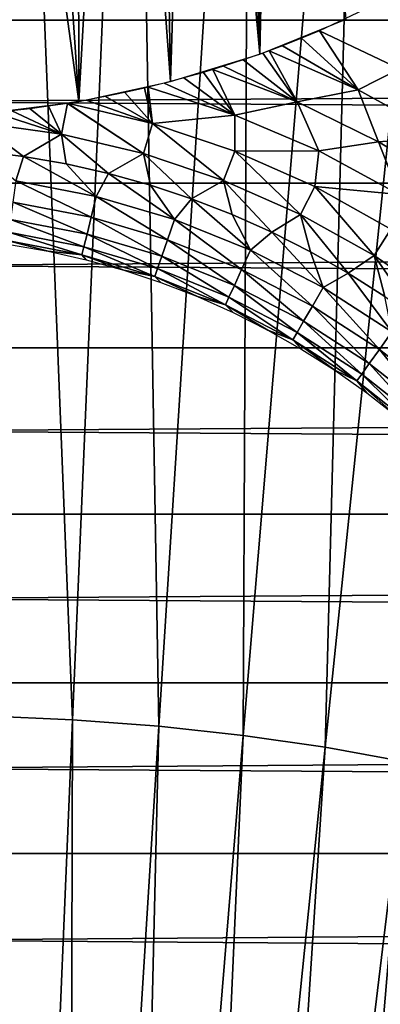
# Model space of a CAD drawing. Header units: millimetres. Extents: x -300 to 300, y -500 to 500.
# Tile 486 of 656: x 1.73 to 6.67, y 55.37 to 68.83. Entities that reach past the tile are written whole.
import ezdxf

# ---------------------------------------------------------------- set-up
doc = ezdxf.new("R2010")
doc.units = ezdxf.units.MM
doc.header["$LTSCALE"] = 81.481481
for name, color, linetype in [('19', 7, 'CONTINUOUS'), ('34', 7, 'CONTINUOUS'), ('5', 7, 'CONTINUOUS'), ('57', 7, 'CONTINUOUS'), ('58', 7, 'CONTINUOUS'), ('6', 7, 'CONTINUOUS'), ('63', 7, 'CONTINUOUS'), ('78', 7, 'CONTINUOUS')]:
    doc.layers.add(name, color=color, linetype=linetype)

msp = doc.modelspace()

# ---------------------------------------------------------------- linework, layer by layer
at = {"layer": '19', "color": 7, "linetype": 'CONTINUOUS'}
for points in [[(2.456, 59.265, 77.101), (1.667, 79.002, 77.153), (1.243, 59.319, 77.101), (2.456, 59.265, 77.101)], [(3.294, 78.931, 77.152), (1.667, 79.002, 77.153), (2.456, 59.265, 77.101), (3.294, 78.931, 77.152)], [(3.639, 59.176, 77.099), (3.294, 78.931, 77.152), (2.456, 59.265, 77.101), (3.639, 59.176, 77.099)], [(4.881, 78.813, 77.15), (3.294, 78.931, 77.152), (3.639, 59.176, 77.099), (4.881, 78.813, 77.15)], [(4.792, 59.05, 77.098), (4.881, 78.813, 77.15), (3.639, 59.176, 77.099), (4.792, 59.05, 77.098)], [(6.428, 78.646, 77.147), (4.881, 78.813, 77.15), (4.792, 59.05, 77.098), (6.428, 78.646, 77.147)], [(5.915, 58.888, 77.095), (6.428, 78.646, 77.147), (4.792, 59.05, 77.098), (5.915, 58.888, 77.095)], [(7.935, 78.43, 77.143), (6.428, 78.646, 77.147), (5.915, 58.888, 77.095), (7.935, 78.43, 77.143)], [(7.01, 58.688, 77.093), (7.935, 78.43, 77.143), (5.915, 58.888, 77.095), (7.01, 58.688, 77.093)], [(2.456, 59.265, 77.101), (1.243, 59.319, 77.101), (1.621, 39.414, 77.052), (2.456, 59.265, 77.101)], [(2.402, 39.354, 77.052), (2.456, 59.265, 77.101), (1.621, 39.414, 77.052), (2.402, 39.354, 77.052)], [(3.639, 59.176, 77.099), (2.456, 59.265, 77.101), (2.402, 39.354, 77.052), (3.639, 59.176, 77.099)], [(3.163, 39.27, 77.051), (3.639, 59.176, 77.099), (2.402, 39.354, 77.052), (3.163, 39.27, 77.051)], [(4.792, 59.05, 77.098), (3.639, 59.176, 77.099), (3.163, 39.27, 77.051), (4.792, 59.05, 77.098)], [(3.905, 39.162, 77.05), (4.792, 59.05, 77.098), (3.163, 39.27, 77.051), (3.905, 39.162, 77.05)], [(5.915, 58.888, 77.095), (4.792, 59.05, 77.098), (3.905, 39.162, 77.05), (5.915, 58.888, 77.095)], [(4.628, 39.029, 77.049), (5.915, 58.888, 77.095), (3.905, 39.162, 77.05), (4.628, 39.029, 77.049)], [(7.01, 58.688, 77.093), (5.915, 58.888, 77.095), (4.628, 39.029, 77.049), (7.01, 58.688, 77.093)], [(5.331, 38.872, 77.047), (7.01, 58.688, 77.093), (4.628, 39.029, 77.049), (5.331, 38.872, 77.047)], [(8.075, 58.452, 77.09), (7.01, 58.688, 77.093), (5.331, 38.872, 77.047), (8.075, 58.452, 77.09)], [(6.015, 38.689, 77.046), (8.075, 58.452, 77.09), (5.331, 38.872, 77.047), (6.015, 38.689, 77.046)], [(9.112, 58.178, 77.086), (8.075, 58.452, 77.09), (6.015, 38.689, 77.046), (9.112, 58.178, 77.086)], [(6.681, 38.481, 77.044), (9.112, 58.178, 77.086), (6.015, 38.689, 77.046), (6.681, 38.481, 77.044)]]:
    msp.add_3dface(points, dxfattribs=at)
at = {"layer": '34', "color": 7, "linetype": 'CONTINUOUS'}
for points in [[(54.5, 108.5, 501.493), (54.5, 0, 501.493), (-54.5, 108.5, 501.493), (54.5, 108.5, 501.493)], [(-54.5, 108.5, 501.493), (54.5, 0, 501.493), (-54.5, 0, 501.493), (-54.5, 108.5, 501.493)]]:
    msp.add_3dface(points, dxfattribs=at)
at = {"layer": '5', "color": 7, "linetype": 'CONTINUOUS'}
for points in [[(162.599, 71.027, 11), (-162.628, 68.826, 11), (-162.599, 71.028, 11), (162.599, 71.027, 11)], [(162.599, 71.027, 11), (162.628, 68.826, 11), (-162.628, 68.826, 11), (162.599, 71.027, 11)], [(162.628, 68.826, 11), (162.656, 66.6, 11), (-162.656, 66.601, 11), (162.628, 68.826, 11)], [(162.628, 68.826, 11), (-162.656, 66.601, 11), (-162.628, 68.826, 11), (162.628, 68.826, 11)], [(162.684, 64.35, 11), (-162.684, 64.351, 11), (-162.656, 66.601, 11), (162.684, 64.35, 11)], [(162.656, 66.6, 11), (162.684, 64.35, 11), (-162.656, 66.601, 11), (162.656, 66.6, 11)], [(162.71, 62.073, 11), (-162.71, 62.073, 11), (-162.684, 64.351, 11), (162.71, 62.073, 11)], [(162.684, 64.35, 11), (162.71, 62.073, 11), (-162.684, 64.351, 11), (162.684, 64.35, 11)], [(162.735, 59.768, 11), (-162.735, 59.769, 11), (-162.71, 62.073, 11), (162.735, 59.768, 11)], [(162.71, 62.073, 11), (162.735, 59.768, 11), (-162.71, 62.073, 11), (162.71, 62.073, 11)], [(162.759, 57.434, 11), (-162.759, 57.435, 11), (-162.735, 59.769, 11), (162.759, 57.434, 11)], [(162.735, 59.768, 11), (162.759, 57.434, 11), (-162.735, 59.769, 11), (162.735, 59.768, 11)], [(162.781, 55.069, 11), (-162.781, 55.07, 11), (-162.759, 57.435, 11), (162.781, 55.069, 11)], [(162.759, 57.434, 11), (162.781, 55.069, 11), (-162.759, 57.435, 11), (162.759, 57.434, 11)]]:
    msp.add_3dface(points, dxfattribs=at)
at = {"layer": '57', "color": 7, "linetype": 'CONTINUOUS'}
for points in [[(6.366, 67.877, 545.96), (5.837, 68.682, 545.993), (5.59, 68.581, 545.988), (6.366, 67.877, 545.96)], [(6.93, 68.162, 545.993), (5.837, 68.682, 545.993), (6.366, 67.877, 545.96), (6.93, 68.162, 545.993)], [(5.328, 68.478, 545.975), (6.366, 67.877, 545.96), (5.59, 68.581, 545.988), (5.328, 68.478, 545.975)], [(5.531, 67.711, 545.862), (5.06, 68.379, 545.952), (4.791, 68.286, 545.922), (5.531, 67.711, 545.862)], [(5.147, 68.411, 545.96), (5.06, 68.379, 545.952), (5.531, 67.711, 545.862), (5.147, 68.411, 545.96)], [(5.147, 68.411, 545.96), (6.366, 67.877, 545.96), (5.328, 68.478, 545.975), (5.147, 68.411, 545.96)], [(6.366, 67.877, 545.96), (5.147, 68.411, 545.96), (5.531, 67.711, 545.862), (6.366, 67.877, 545.96)], [(4.521, 68.198, 545.884), (5.531, 67.711, 545.862), (4.791, 68.286, 545.922), (4.521, 68.198, 545.884)], [(4.68, 67.531, 545.701), (4.251, 68.115, 545.842), (3.98, 68.038, 545.795), (4.68, 67.531, 545.701)], [(4.376, 68.152, 545.862), (4.251, 68.115, 545.842), (4.68, 67.531, 545.701), (4.376, 68.152, 545.862)], [(4.376, 68.152, 545.862), (5.531, 67.711, 545.862), (4.521, 68.198, 545.884), (4.376, 68.152, 545.862)], [(5.531, 67.711, 545.862), (4.376, 68.152, 545.862), (4.68, 67.531, 545.701), (5.531, 67.711, 545.862)], [(7.531, 67.233, 545.96), (6.93, 68.162, 545.993), (6.366, 67.877, 545.96), (7.531, 67.233, 545.96)], [(3.71, 67.966, 545.744), (4.68, 67.531, 545.701), (3.98, 68.038, 545.795), (3.71, 67.966, 545.744)], [(2.909, 67.785, 545.583), (3.55, 67.417, 545.479), (3.174, 67.84, 545.637), (2.909, 67.785, 545.583)], [(3.55, 67.417, 545.479), (3.441, 67.9, 545.691), (3.174, 67.84, 545.637), (3.55, 67.417, 545.479)], [(3.55, 67.417, 545.479), (3.491, 67.912, 545.701), (3.441, 67.9, 545.691), (3.55, 67.417, 545.479)], [(3.491, 67.912, 545.701), (4.68, 67.531, 545.701), (3.71, 67.966, 545.744), (3.491, 67.912, 545.701)], [(3.55, 67.417, 545.479), (4.68, 67.531, 545.701), (3.491, 67.912, 545.701), (3.55, 67.417, 545.479)], [(6.643, 67.167, 545.862), (6.366, 67.877, 545.96), (5.531, 67.711, 545.862), (6.643, 67.167, 545.862)], [(7.531, 67.233, 545.96), (6.366, 67.877, 545.96), (6.643, 67.167, 545.862), (7.531, 67.233, 545.96)], [(2.389, 67.692, 545.479), (3.55, 67.417, 545.479), (2.646, 67.735, 545.53), (2.389, 67.692, 545.479)], [(2.646, 67.735, 545.53), (3.55, 67.417, 545.479), (2.909, 67.785, 545.583), (2.646, 67.735, 545.53)], [(5.828, 67.04, 545.701), (5.531, 67.711, 545.862), (4.68, 67.531, 545.701), (5.828, 67.04, 545.701)], [(6.643, 67.167, 545.862), (5.531, 67.711, 545.862), (5.828, 67.04, 545.701), (6.643, 67.167, 545.862)], [(1.629, 67.589, 545.345), (1.384, 67.564, 545.31), (2.306, 67.27, 545.2), (1.629, 67.589, 545.345)], [(1.878, 67.618, 545.386), (1.629, 67.589, 545.345), (2.306, 67.27, 545.2), (1.878, 67.618, 545.386)], [(2.13, 67.652, 545.43), (1.878, 67.618, 545.386), (2.306, 67.27, 545.2), (2.13, 67.652, 545.43)], [(2.387, 67.691, 545.479), (2.13, 67.652, 545.43), (2.306, 67.27, 545.2), (2.387, 67.691, 545.479)], [(3.428, 67.005, 545.2), (2.387, 67.691, 545.479), (2.306, 67.27, 545.2), (3.428, 67.005, 545.2)], [(2.389, 67.692, 545.479), (2.387, 67.691, 545.479), (3.428, 67.005, 545.2), (2.389, 67.692, 545.479)], [(3.55, 67.417, 545.479), (2.389, 67.692, 545.479), (3.428, 67.005, 545.2), (3.55, 67.417, 545.479)], [(2.306, 67.27, 545.2), (1.384, 67.564, 545.31), (1.164, 67.431, 545.2), (2.306, 67.27, 545.2)], [(3.55, 67.417, 545.479), (4.68, 67.037, 545.479), (4.68, 67.531, 545.701), (3.55, 67.417, 545.479)], [(4.68, 67.037, 545.479), (5.828, 67.04, 545.701), (4.68, 67.531, 545.701), (4.68, 67.037, 545.479)], [(2.306, 67.27, 545.2), (1.164, 67.431, 545.2), (1.786, 66.964, 544.87), (2.306, 67.27, 545.2)], [(1.786, 66.964, 544.87), (1.164, 67.431, 545.2), (1.197, 67.037, 544.87), (1.786, 66.964, 544.87)], [(4.521, 66.638, 545.2), (3.55, 67.417, 545.479), (3.428, 67.005, 545.2), (4.521, 66.638, 545.2)], [(4.68, 67.037, 545.479), (3.55, 67.417, 545.479), (4.521, 66.638, 545.2), (4.68, 67.037, 545.479)], [(2.371, 66.862, 544.87), (2.306, 67.27, 545.2), (1.786, 66.964, 544.87), (2.371, 66.862, 544.87)], [(3.428, 67.005, 545.2), (2.306, 67.27, 545.2), (2.95, 66.732, 544.87), (3.428, 67.005, 545.2)], [(2.95, 66.732, 544.87), (2.306, 67.27, 545.2), (2.371, 66.862, 544.87), (2.95, 66.732, 544.87)], [(6.926, 66.443, 545.701), (6.643, 67.167, 545.862), (5.828, 67.04, 545.701), (6.926, 66.443, 545.701)], [(7.702, 66.526, 545.862), (7.531, 67.233, 545.96), (6.643, 67.167, 545.862), (7.702, 66.526, 545.862)], [(7.702, 66.526, 545.862), (6.643, 67.167, 545.862), (6.926, 66.443, 545.701), (7.702, 66.526, 545.862)], [(5.576, 66.171, 545.2), (4.68, 67.037, 545.479), (4.521, 66.638, 545.2), (5.576, 66.171, 545.2)], [(4.68, 67.037, 545.479), (5.771, 66.554, 545.479), (5.828, 67.04, 545.701), (4.68, 67.037, 545.479)], [(5.771, 66.554, 545.479), (4.68, 67.037, 545.479), (5.576, 66.171, 545.2), (5.771, 66.554, 545.479)], [(5.771, 66.554, 545.479), (6.926, 66.443, 545.701), (5.828, 67.04, 545.701), (5.771, 66.554, 545.479)], [(3.522, 66.573, 544.87), (3.428, 67.005, 545.2), (2.95, 66.732, 544.87), (3.522, 66.573, 544.87)], [(4.521, 66.638, 545.2), (3.428, 67.005, 545.2), (4.086, 66.386, 544.87), (4.521, 66.638, 545.2)], [(4.086, 66.386, 544.87), (3.428, 67.005, 545.2), (3.522, 66.573, 544.87), (4.086, 66.386, 544.87)], [(4.64, 66.172, 544.87), (4.521, 66.638, 545.2), (4.086, 66.386, 544.87), (4.64, 66.172, 544.87)], [(5.576, 66.171, 545.2), (4.521, 66.638, 545.2), (5.182, 65.931, 544.87), (5.576, 66.171, 545.2)], [(5.182, 65.931, 544.87), (4.521, 66.638, 545.2), (4.64, 66.172, 544.87), (5.182, 65.931, 544.87)], [(6.583, 65.609, 545.2), (5.771, 66.554, 545.479), (5.576, 66.171, 545.2), (6.583, 65.609, 545.2)], [(6.812, 65.972, 545.479), (5.771, 66.554, 545.479), (6.583, 65.609, 545.2), (6.812, 65.972, 545.479)], [(5.771, 66.554, 545.479), (6.812, 65.972, 545.479), (6.926, 66.443, 545.701), (5.771, 66.554, 545.479)], [(5.712, 65.663, 544.87), (5.576, 66.171, 545.2), (5.182, 65.931, 544.87), (5.712, 65.663, 544.87)], [(6.583, 65.609, 545.2), (5.576, 66.171, 545.2), (6.229, 65.37, 544.87), (6.583, 65.609, 545.2)], [(6.229, 65.37, 544.87), (5.576, 66.171, 545.2), (5.712, 65.663, 544.87), (6.229, 65.37, 544.87)], [(7.533, 64.956, 545.2), (6.812, 65.972, 545.479), (6.583, 65.609, 545.2), (7.533, 64.956, 545.2)], [(6.73, 65.052, 544.87), (6.583, 65.609, 545.2), (6.229, 65.37, 544.87), (6.73, 65.052, 544.87)], [(7.533, 64.956, 545.2), (6.583, 65.609, 545.2), (7.215, 64.71, 544.87), (7.533, 64.956, 545.2)], [(7.215, 64.71, 544.87), (6.583, 65.609, 545.2), (6.73, 65.052, 544.87), (7.215, 64.71, 544.87)]]:
    msp.add_3dface(points, dxfattribs=at)
at = {"layer": '58', "color": 7, "linetype": 'CONTINUOUS'}
for points in [[(1.786, 66.964, 544.87), (1.197, 67.037, 544.87), (1.683, 66.631, 544.492), (1.786, 66.964, 544.87)], [(2.781, 66.418, 544.492), (1.786, 66.964, 544.87), (1.683, 66.631, 544.492), (2.781, 66.418, 544.492)], [(2.371, 66.862, 544.87), (1.786, 66.964, 544.87), (2.781, 66.418, 544.492), (2.371, 66.862, 544.87)], [(2.95, 66.732, 544.87), (2.371, 66.862, 544.87), (2.781, 66.418, 544.492), (2.95, 66.732, 544.87)], [(2.712, 66.133, 544.072), (1.683, 66.631, 544.492), (1.641, 66.34, 544.072), (2.712, 66.133, 544.072)], [(2.781, 66.418, 544.492), (1.683, 66.631, 544.492), (2.712, 66.133, 544.072), (2.781, 66.418, 544.492)], [(3.854, 66.102, 544.492), (2.95, 66.732, 544.87), (2.781, 66.418, 544.492), (3.854, 66.102, 544.492)], [(3.522, 66.573, 544.87), (2.95, 66.732, 544.87), (3.854, 66.102, 544.492), (3.522, 66.573, 544.87)], [(4.086, 66.386, 544.87), (3.522, 66.573, 544.87), (3.854, 66.102, 544.492), (4.086, 66.386, 544.87)], [(3.758, 65.825, 544.072), (2.781, 66.418, 544.492), (2.712, 66.133, 544.072), (3.758, 65.825, 544.072)], [(3.854, 66.102, 544.492), (2.781, 66.418, 544.492), (3.758, 65.825, 544.072), (3.854, 66.102, 544.492)], [(4.892, 65.686, 544.492), (4.086, 66.386, 544.87), (3.854, 66.102, 544.492), (4.892, 65.686, 544.492)], [(4.64, 66.172, 544.87), (4.086, 66.386, 544.87), (4.892, 65.686, 544.492), (4.64, 66.172, 544.87)], [(2.656, 65.902, 543.619), (1.641, 66.34, 544.072), (1.607, 66.105, 543.619), (2.656, 65.902, 543.619)], [(2.712, 66.133, 544.072), (1.641, 66.34, 544.072), (2.656, 65.902, 543.619), (2.712, 66.133, 544.072)], [(2.614, 65.729, 543.139), (1.607, 66.105, 543.619), (1.582, 65.929, 543.139), (2.614, 65.729, 543.139)], [(2.656, 65.902, 543.619), (1.607, 66.105, 543.619), (2.614, 65.729, 543.139), (2.656, 65.902, 543.619)], [(3.68, 65.6, 543.619), (2.712, 66.133, 544.072), (2.656, 65.902, 543.619), (3.68, 65.6, 543.619)], [(3.758, 65.825, 544.072), (2.712, 66.133, 544.072), (3.68, 65.6, 543.619), (3.758, 65.825, 544.072)], [(4.77, 65.419, 544.072), (3.854, 66.102, 544.492), (3.758, 65.825, 544.072), (4.77, 65.419, 544.072)], [(4.892, 65.686, 544.492), (3.854, 66.102, 544.492), (4.77, 65.419, 544.072), (4.892, 65.686, 544.492)], [(5.182, 65.931, 544.87), (4.64, 66.172, 544.87), (4.892, 65.686, 544.492), (5.182, 65.931, 544.87)], [(1.565, 65.815, 542.64), (2.586, 65.618, 542.64), (1.582, 65.929, 543.139), (1.565, 65.815, 542.64)], [(2.586, 65.618, 542.64), (2.614, 65.729, 543.139), (1.582, 65.929, 543.139), (2.586, 65.618, 542.64)], [(3.622, 65.432, 543.139), (2.656, 65.902, 543.619), (2.614, 65.729, 543.139), (3.622, 65.432, 543.139)], [(3.68, 65.6, 543.619), (2.656, 65.902, 543.619), (3.622, 65.432, 543.139), (3.68, 65.6, 543.619)], [(4.671, 65.202, 543.619), (3.758, 65.825, 544.072), (3.68, 65.6, 543.619), (4.671, 65.202, 543.619)], [(4.77, 65.419, 544.072), (3.758, 65.825, 544.072), (4.671, 65.202, 543.619), (4.77, 65.419, 544.072)], [(5.886, 65.172, 544.492), (5.182, 65.931, 544.87), (4.892, 65.686, 544.492), (5.886, 65.172, 544.492)], [(5.712, 65.663, 544.87), (5.182, 65.931, 544.87), (5.886, 65.172, 544.492), (5.712, 65.663, 544.87)], [(2.586, 65.618, 542.64), (1.565, 65.815, 542.64), (2.123, 65.669, 542.132), (2.586, 65.618, 542.64)], [(2.123, 65.669, 542.132), (1.565, 65.815, 542.64), (1.597, 65.76, 542.132), (2.123, 65.669, 542.132)], [(2.586, 65.618, 542.64), (3.584, 65.324, 542.64), (2.614, 65.729, 543.139), (2.586, 65.618, 542.64)], [(3.584, 65.324, 542.64), (3.622, 65.432, 543.139), (2.614, 65.729, 543.139), (3.584, 65.324, 542.64)], [(5.739, 64.918, 544.072), (4.892, 65.686, 544.492), (4.77, 65.419, 544.072), (5.739, 64.918, 544.072)], [(5.886, 65.172, 544.492), (4.892, 65.686, 544.492), (5.739, 64.918, 544.072), (5.886, 65.172, 544.492)], [(2.645, 65.552, 542.132), (2.586, 65.618, 542.64), (2.123, 65.669, 542.132), (2.645, 65.552, 542.132)], [(3.584, 65.324, 542.64), (2.586, 65.618, 542.64), (3.16, 65.409, 542.132), (3.584, 65.324, 542.64)], [(3.16, 65.409, 542.132), (2.586, 65.618, 542.64), (2.645, 65.552, 542.132), (3.16, 65.409, 542.132)], [(4.597, 65.041, 543.139), (3.68, 65.6, 543.619), (3.622, 65.432, 543.139), (4.597, 65.041, 543.139)], [(4.671, 65.202, 543.619), (3.68, 65.6, 543.619), (4.597, 65.041, 543.139), (4.671, 65.202, 543.619)], [(6.229, 65.37, 544.87), (5.712, 65.663, 544.87), (5.886, 65.172, 544.492), (6.229, 65.37, 544.87)], [(3.584, 65.324, 542.64), (4.549, 64.936, 542.64), (3.622, 65.432, 543.139), (3.584, 65.324, 542.64)], [(4.549, 64.936, 542.64), (4.597, 65.041, 543.139), (3.622, 65.432, 543.139), (4.549, 64.936, 542.64)], [(5.619, 64.712, 543.619), (4.77, 65.419, 544.072), (4.671, 65.202, 543.619), (5.619, 64.712, 543.619)], [(5.739, 64.918, 544.072), (4.77, 65.419, 544.072), (5.619, 64.712, 543.619), (5.739, 64.918, 544.072)], [(3.667, 65.241, 542.132), (3.584, 65.324, 542.64), (3.16, 65.409, 542.132), (3.667, 65.241, 542.132)], [(4.549, 64.936, 542.64), (3.584, 65.324, 542.64), (4.165, 65.049, 542.132), (4.549, 64.936, 542.64)], [(4.165, 65.049, 542.132), (3.584, 65.324, 542.64), (3.667, 65.241, 542.132), (4.165, 65.049, 542.132)], [(6.826, 64.567, 544.492), (6.229, 65.37, 544.87), (5.886, 65.172, 544.492), (6.826, 64.567, 544.492)], [(6.73, 65.052, 544.87), (6.229, 65.37, 544.87), (6.826, 64.567, 544.492), (6.73, 65.052, 544.87)], [(5.53, 64.558, 543.139), (4.671, 65.202, 543.619), (4.597, 65.041, 543.139), (5.53, 64.558, 543.139)], [(5.619, 64.712, 543.619), (4.671, 65.202, 543.619), (5.53, 64.558, 543.139), (5.619, 64.712, 543.619)], [(6.655, 64.328, 544.072), (5.886, 65.172, 544.492), (5.739, 64.918, 544.072), (6.655, 64.328, 544.072)], [(6.826, 64.567, 544.492), (5.886, 65.172, 544.492), (6.655, 64.328, 544.072), (6.826, 64.567, 544.492)], [(4.653, 64.832, 542.132), (4.549, 64.936, 542.64), (4.165, 65.049, 542.132), (4.653, 64.832, 542.132)], [(4.549, 64.936, 542.64), (5.473, 64.459, 542.64), (4.597, 65.041, 543.139), (4.549, 64.936, 542.64)], [(5.473, 64.459, 542.64), (5.53, 64.558, 543.139), (4.597, 65.041, 543.139), (5.473, 64.459, 542.64)], [(5.473, 64.459, 542.64), (4.549, 64.936, 542.64), (5.131, 64.592, 542.132), (5.473, 64.459, 542.64)], [(5.131, 64.592, 542.132), (4.549, 64.936, 542.64), (4.653, 64.832, 542.132), (5.131, 64.592, 542.132)], [(6.517, 64.134, 543.619), (5.739, 64.918, 544.072), (5.619, 64.712, 543.619), (6.517, 64.134, 543.619)], [(6.655, 64.328, 544.072), (5.739, 64.918, 544.072), (6.517, 64.134, 543.619), (6.655, 64.328, 544.072)], [(6.414, 63.989, 543.139), (5.619, 64.712, 543.619), (5.53, 64.558, 543.139), (6.414, 63.989, 543.139)], [(6.517, 64.134, 543.619), (5.619, 64.712, 543.619), (6.414, 63.989, 543.139), (6.517, 64.134, 543.619)], [(5.595, 64.328, 542.132), (5.473, 64.459, 542.64), (5.131, 64.592, 542.132), (5.595, 64.328, 542.132)], [(5.473, 64.459, 542.64), (6.347, 63.896, 542.64), (5.53, 64.558, 543.139), (5.473, 64.459, 542.64)], [(6.347, 63.896, 542.64), (6.414, 63.989, 543.139), (5.53, 64.558, 543.139), (6.347, 63.896, 542.64)], [(7.512, 63.653, 544.072), (6.826, 64.567, 544.492), (6.655, 64.328, 544.072), (7.512, 63.653, 544.072)], [(6.347, 63.896, 542.64), (5.473, 64.459, 542.64), (6.047, 64.043, 542.132), (6.347, 63.896, 542.64)], [(6.047, 64.043, 542.132), (5.473, 64.459, 542.64), (5.595, 64.328, 542.132), (6.047, 64.043, 542.132)], [(7.356, 63.473, 543.619), (6.655, 64.328, 544.072), (6.517, 64.134, 543.619), (7.356, 63.473, 543.619)], [(7.512, 63.653, 544.072), (6.655, 64.328, 544.072), (7.356, 63.473, 543.619), (7.512, 63.653, 544.072)], [(7.239, 63.339, 543.139), (6.517, 64.134, 543.619), (6.414, 63.989, 543.139), (7.239, 63.339, 543.139)], [(7.356, 63.473, 543.619), (6.517, 64.134, 543.619), (7.239, 63.339, 543.139), (7.356, 63.473, 543.619)], [(6.483, 63.735, 542.132), (6.347, 63.896, 542.64), (6.047, 64.043, 542.132), (6.483, 63.735, 542.132)], [(6.347, 63.896, 542.64), (7.164, 63.252, 542.64), (6.414, 63.989, 543.139), (6.347, 63.896, 542.64)], [(7.164, 63.252, 542.64), (7.239, 63.339, 543.139), (6.414, 63.989, 543.139), (7.164, 63.252, 542.64)], [(7.164, 63.252, 542.64), (6.347, 63.896, 542.64), (6.904, 63.406, 542.132), (7.164, 63.252, 542.64)], [(6.904, 63.406, 542.132), (6.347, 63.896, 542.64), (6.483, 63.735, 542.132), (6.904, 63.406, 542.132)]]:
    msp.add_3dface(points, dxfattribs=at)
at = {"layer": '6', "color": 7, "linetype": 'CONTINUOUS'}
for points in [[(162.628, 68.826, 16), (-162.599, 71.027, 16), (-162.628, 68.826, 16), (162.628, 68.826, 16)], [(162.628, 68.826, 16), (162.599, 71.028, 16), (-162.599, 71.027, 16), (162.628, 68.826, 16)], [(162.656, 66.601, 16), (-162.628, 68.826, 16), (-162.656, 66.6, 16), (162.656, 66.601, 16)], [(162.656, 66.601, 16), (162.628, 68.826, 16), (-162.628, 68.826, 16), (162.656, 66.601, 16)], [(162.684, 64.351, 16), (162.656, 66.601, 16), (-162.684, 64.35, 16), (162.684, 64.351, 16)], [(162.656, 66.601, 16), (-162.656, 66.6, 16), (-162.684, 64.35, 16), (162.656, 66.601, 16)], [(162.71, 62.073, 16), (162.684, 64.351, 16), (-162.71, 62.073, 16), (162.71, 62.073, 16)], [(162.684, 64.351, 16), (-162.684, 64.35, 16), (-162.71, 62.073, 16), (162.684, 64.351, 16)], [(162.735, 59.769, 16), (162.71, 62.073, 16), (-162.735, 59.768, 16), (162.735, 59.769, 16)], [(162.71, 62.073, 16), (-162.71, 62.073, 16), (-162.735, 59.768, 16), (162.71, 62.073, 16)], [(162.759, 57.435, 16), (162.735, 59.769, 16), (-162.759, 57.434, 16), (162.759, 57.435, 16)], [(162.735, 59.769, 16), (-162.735, 59.768, 16), (-162.759, 57.434, 16), (162.735, 59.769, 16)], [(162.781, 55.07, 16), (162.759, 57.435, 16), (-162.781, 55.069, 16), (162.781, 55.07, 16)], [(162.759, 57.435, 16), (-162.759, 57.434, 16), (-162.781, 55.069, 16), (162.759, 57.435, 16)]]:
    msp.add_3dface(points, dxfattribs=at)
at = {"layer": '63', "color": 7, "linetype": 'CONTINUOUS'}
msp.add_3dface([(5.837, 68.682, 545.993), (6.93, 68.162, 545.993), (7.051, 69.26, 545.993), (5.837, 68.682, 545.993)], dxfattribs=at)
at = {"layer": '78', "color": 7, "linetype": 'CONTINUOUS'}
for points in [[(5.262, 79.9, 546.493), (4.935, 79.324, 546.493), (5.018, 68.364, 546.493), (5.262, 79.9, 546.493)], [(6.203, 68.843, 546.493), (5.262, 79.9, 546.493), (5.018, 68.364, 546.493), (6.203, 68.843, 546.493)], [(4.935, 79.324, 546.493), (4.557, 78.802, 546.493), (5.018, 68.364, 546.493), (4.935, 79.324, 546.493)], [(4.557, 78.802, 546.493), (4.119, 78.319, 546.493), (5.018, 68.364, 546.493), (4.557, 78.802, 546.493)], [(4.119, 78.319, 546.493), (3.63, 77.888, 546.493), (3.796, 67.988, 546.493), (4.119, 78.319, 546.493)], [(5.018, 68.364, 546.493), (4.119, 78.319, 546.493), (3.796, 67.988, 546.493), (5.018, 68.364, 546.493)], [(3.63, 77.888, 546.493), (3.096, 77.514, 546.493), (3.796, 67.988, 546.493), (3.63, 77.888, 546.493)], [(3.096, 77.514, 546.493), (2.524, 77.201, 546.493), (2.546, 67.718, 546.493), (3.096, 77.514, 546.493)], [(3.796, 67.988, 546.493), (3.096, 77.514, 546.493), (2.546, 67.718, 546.493), (3.796, 67.988, 546.493)], [(2.524, 77.201, 546.493), (1.921, 76.954, 546.493), (2.546, 67.718, 546.493), (2.524, 77.201, 546.493)], [(1.921, 76.954, 546.493), (1.294, 76.775, 546.493), (2.546, 67.718, 546.493), (1.921, 76.954, 546.493)], [(2.546, 67.718, 546.493), (1.294, 76.775, 546.493), (1.278, 67.555, 546.493), (2.546, 67.718, 546.493)]]:
    msp.add_3dface(points, dxfattribs=at)

doc.saveas('drawing.dxf')
